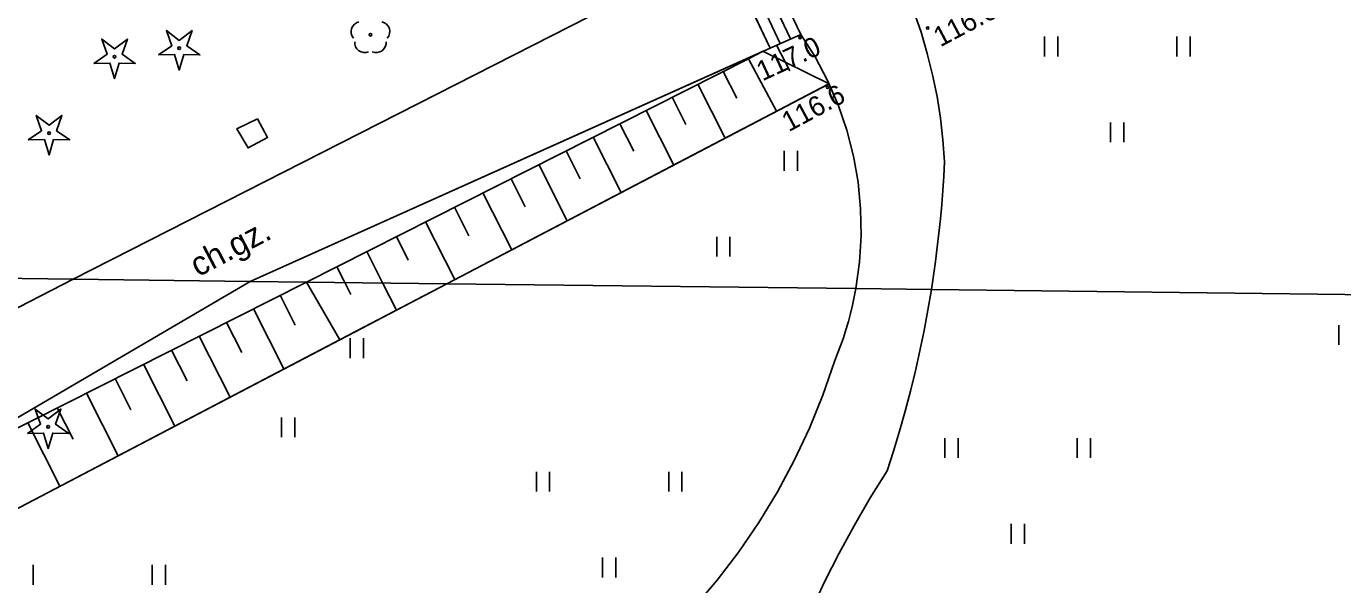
# Model space of a CAD drawing. Extents: x 6434771 to 6436222, y 5663454 to 5664782.
# Drawn here: x 6435344.15 to 6435393.89, y 5664181.7 to 5664202.81 of the extents above; entities that cross this region are included whole.
import ezdxf

# ---------------------------------------------------------------- set-up
doc = ezdxf.new("R2010")
doc.units = 0
for name, color, linetype in [('Warstwa 1', 7, 'Continuous'), ('Warstwa 10', 7, 'Continuous'), ('Warstwa 11', 7, 'Continuous'), ('Warstwa 13', 7, 'Continuous'), ('Warstwa 20', 7, 'Continuous'), ('Warstwa 21', 7, 'Continuous'), ('Warstwa 36', 7, 'Continuous'), ('Warstwa 5', 7, 'Continuous'), ('Warstwa 9', 7, 'Continuous')]:
    doc.layers.add(name, color=color, linetype=linetype)

msp = doc.modelspace()

# ---------------------------------------------------------------- linework, layer by layer
at = {"layer": 'Warstwa 1'}
msp.add_lwpolyline([(6435352.882, 5664199.318), (6435353.264, 5664198.614), (6435352.529, 5664198.213), (6435352.108, 5664198.938)], close=True, dxfattribs=at)
at = {"layer": 'Warstwa 10'}
for p, q in [((6435371.431, 5664201.584), (6435371.981, 5664201.869)), ((6435371.981, 5664201.869), (6435374.483, 5664200.638)), ((6435372.5, 5664202.1), (6435373.001, 5664201.13)), ((6435354.73, 5664193.146), (6435371.431, 5664201.584)), ((6435371.431, 5664201.584), (6435372.501, 5664199.601)), ((6435370.485, 5664201.107), (6435370.997, 5664200.094)), ((6435360.042, 5664193.081), (6435374.483, 5664200.638)), ((6435369.527, 5664200.622), (6435370.557, 5664198.584)), ((6435368.556, 5664200.132), (6435369.075, 5664199.106)), ((6435367.573, 5664199.635), (6435368.617, 5664197.569)), ((6435366.577, 5664199.132), (6435367.102, 5664198.091)), ((6435365.569, 5664198.622), (6435366.628, 5664196.527)), ((6435364.546, 5664198.105), (6435365.079, 5664197.051)), ((6435363.511, 5664197.583), (6435364.585, 5664195.459)), ((6435362.463, 5664197.052), (6435363.003, 5664195.983)), ((6435361.4, 5664196.516), (6435362.488, 5664194.362)), ((6435360.324, 5664195.972), (6435360.872, 5664194.888)), ((6435359.234, 5664195.421), (6435360.337, 5664193.237)), ((6435358.13, 5664194.864), (6435358.577, 5664193.978)), ((6435357.011, 5664194.298), (6435357.611, 5664193.111)), ((6435355.878, 5664193.726), (6435356.181, 5664193.128)), ((6435339.595, 5664185.498), (6435354.73, 5664193.146)), ((6435343.08, 5664184.206), (6435360.042, 5664193.081)), ((6435354.73, 5664193.146), (6435355.998, 5664190.965)), ((6435354.73, 5664193.146), (6435360.042, 5664193.081)), ((6435354.73, 5664193.146), (6435360.042, 5664193.081)), ((6435356.181, 5664193.128), (6435356.409, 5664192.677)), ((6435357.611, 5664193.111), (6435358.13, 5664192.082)), ((6435353.737, 5664192.644), (6435354.309, 5664191.513)), ((6435352.732, 5664192.136), (6435353.882, 5664189.859)), ((6435351.712, 5664191.621), (6435352.292, 5664190.475)), ((6435350.681, 5664191.1), (6435351.846, 5664188.793)), ((6435349.636, 5664190.571), (6435350.222, 5664189.411)), ((6435348.576, 5664190.036), (6435349.757, 5664187.7)), ((6435347.504, 5664189.494), (6435348.097, 5664188.319)), ((6435346.417, 5664188.945), (6435347.612, 5664186.578)), ((6435345.316, 5664188.389), (6435345.918, 5664187.198)), ((6435344.201, 5664187.826), (6435345.413, 5664185.427))]:
    msp.add_line(p, q, dxfattribs=at)
for points in [[(6435349.139, 5664201.729), (6435349.641, 5664202.076), (6435349.439, 5664202.652), (6435349.924, 5664202.282), (6435350.409, 5664202.652), (6435350.207, 5664202.076), (6435350.709, 5664201.729), (6435350.099, 5664201.743), (6435349.924, 5664201.159), (6435349.749, 5664201.743)], [(6435346.695, 5664201.409), (6435347.197, 5664201.756), (6435346.995, 5664202.332), (6435347.48, 5664201.962), (6435347.965, 5664202.332), (6435347.763, 5664201.756), (6435348.265, 5664201.409), (6435347.655, 5664201.423), (6435347.48, 5664200.839), (6435347.305, 5664201.423)], [(6435344.22, 5664198.519), (6435344.722, 5664198.866), (6435344.52, 5664199.442), (6435345.005, 5664199.072), (6435345.49, 5664199.442), (6435345.288, 5664198.866), (6435345.79, 5664198.519), (6435345.18, 5664198.533), (6435345.005, 5664197.949), (6435344.83, 5664198.533)], [(6435344.186, 5664187.418), (6435344.688, 5664187.765), (6435344.486, 5664188.341), (6435344.971, 5664187.971), (6435345.456, 5664188.341), (6435345.254, 5664187.765), (6435345.756, 5664187.418), (6435345.146, 5664187.432), (6435344.971, 5664186.848), (6435344.796, 5664187.432)]]:
    msp.add_lwpolyline(points, close=True, dxfattribs=at)
for centre in [(6435349.924, 5664201.984), (6435347.48, 5664201.664), (6435345.005, 5664198.774), (6435344.971, 5664187.673)]:
    msp.add_circle(centre, 0.05, dxfattribs=at)
at = {"layer": 'Warstwa 11'}
msp.add_circle((6435357.151, 5664202.497), 0.05, dxfattribs=at)
for centre, start, end in [((6435356.794, 5664202.613), 102.1471, 221.8529), ((6435357.508, 5664202.613), 318.1471, 77.8529), ((6435356.931, 5664202.194), 174.1471, 293.8529), ((6435357.371, 5664202.194), 246.1471, 5.8529)]:
    msp.add_arc(centre, 0.375, start, end, dxfattribs=at)
at = {"layer": 'Warstwa 13'}
for centre in [(6435373.385, 5664202.39), (6435378.212, 5664202.749), (6435374.428, 5664200.509)]:
    msp.add_circle(centre, 0.045, dxfattribs=at)
at = {"layer": 'Warstwa 20'}
for p, q in [((6435371.431, 5664201.584), (6435371.981, 5664201.869)), ((6435354.73, 5664193.146), (6435371.431, 5664201.584)), ((6435339.595, 5664185.498), (6435354.73, 5664193.146))]:
    msp.add_line(p, q, dxfattribs=at)
at = {"layer": 'Warstwa 21'}
for p, q in [((6435360.042, 5664193.081), (6435374.483, 5664200.638)), ((6435343.08, 5664184.206), (6435360.042, 5664193.081))]:
    msp.add_line(p, q, dxfattribs=at)
at = {"layer": 'Warstwa 36'}
for p, q in [((6435371.005, 5664205.605), (6435372.64, 5664202.164)), ((6435371.391, 5664205.777), (6435373.026, 5664202.337))]:
    msp.add_line(p, q, dxfattribs=at)
msp.add_lwpolyline([(6435370.62, 5664205.431), (6435371.777, 5664205.95), (6435373.412, 5664202.51), (6435372.254, 5664201.99)], close=True, dxfattribs=at)
at = {"layer": 'Warstwa 5'}
for p, q in [((6435345.923, 5664193.252), (6435371.518, 5664206.294)), ((6435377.686, 5664203.373), (6435377.957, 5664202.586)), ((6435377.957, 5664202.586), (6435378.194, 5664201.788)), ((6435382.622, 5664201.678), (6435382.622, 5664202.428)), ((6435383.122, 5664201.678), (6435383.122, 5664202.428)), ((6435387.622, 5664201.678), (6435387.622, 5664202.428)), ((6435388.122, 5664201.678), (6435388.122, 5664202.428)), ((6435352.605, 5664193.171), (6435371.962, 5664201.859)), ((6435354.73, 5664193.146), (6435371.431, 5664201.584)), ((6435371.431, 5664201.584), (6435371.962, 5664201.859)), ((6435378.194, 5664201.788), (6435378.396, 5664200.98)), ((6435378.396, 5664200.98), (6435378.562, 5664200.165)), ((6435368.269, 5664197.386), (6435374.478, 5664200.636)), ((6435374.478, 5664200.636), (6435374.823, 5664199.839)), ((6435378.562, 5664200.165), (6435378.692, 5664199.343)), ((6435374.823, 5664199.839), (6435375.15, 5664198.885)), ((6435375.15, 5664198.885), (6435375.402, 5664197.908)), ((6435378.692, 5664199.343), (6435378.786, 5664198.516)), ((6435385.122, 5664198.428), (6435385.122, 5664199.178)), ((6435385.622, 5664198.428), (6435385.622, 5664199.178)), ((6435378.786, 5664198.516), (6435378.844, 5664197.685)), ((6435372.784, 5664197.354), (6435372.784, 5664198.104)), ((6435373.284, 5664197.354), (6435373.284, 5664198.104)), ((6435375.402, 5664197.908), (6435375.577, 5664196.915)), ((6435360.042, 5664193.081), (6435368.269, 5664197.386)), ((6435378.815, 5664197.147), (6435378.844, 5664197.685)), ((6435375.577, 5664196.915), (6435375.674, 5664195.91)), ((6435378.781, 5664196.609), (6435378.815, 5664197.147)), ((6435378.739, 5664196.071), (6435378.781, 5664196.609)), ((6435375.674, 5664195.91), (6435375.693, 5664194.902)), ((6435378.69, 5664195.534), (6435378.739, 5664196.071)), ((6435378.635, 5664194.998), (6435378.69, 5664195.534)), ((6435375.633, 5664193.895), (6435375.693, 5664194.902)), ((6435378.573, 5664194.462), (6435378.635, 5664194.998)), ((6435370.235, 5664194.109), (6435370.235, 5664194.859)), ((6435370.735, 5664194.109), (6435370.735, 5664194.859)), ((6435378.505, 5664193.927), (6435378.573, 5664194.462)), ((6435378.43, 5664193.393), (6435378.505, 5664193.927)), ((6435307.363, 5664193.719), (6435345.923, 5664193.252)), ((6435307.363, 5664193.719), (6435345.923, 5664193.252)), ((6435375.495, 5664192.895), (6435375.633, 5664193.895)), ((6435297.392, 5664168.412), (6435345.923, 5664193.252)), ((6435338.471, 5664184.891), (6435352.605, 5664193.171)), ((6435339.595, 5664185.498), (6435354.73, 5664193.146)), ((6435352.605, 5664193.171), (6435354.73, 5664193.146)), ((6435352.605, 5664193.171), (6435354.73, 5664193.146)), ((6435356.322, 5664191.135), (6435360.042, 5664193.081)), ((6435360.042, 5664193.081), (6435375.495, 5664192.895)), ((6435360.042, 5664193.081), (6435375.495, 5664192.895)), ((6435378.348, 5664192.86), (6435378.43, 5664193.393)), ((6435375.368, 5664192.269), (6435375.435, 5664192.581)), ((6435375.435, 5664192.581), (6435375.495, 5664192.895)), ((6435378.218, 5664192.087), (6435378.348, 5664192.86)), ((6435378.348, 5664192.86), (6435405.407, 5664192.533)), ((6435378.348, 5664192.86), (6435405.407, 5664192.533)), ((6435375.21, 5664191.65), (6435375.293, 5664191.958)), ((6435375.293, 5664191.958), (6435375.368, 5664192.269)), ((6435378.073, 5664191.316), (6435378.218, 5664192.087)), ((6435375.119, 5664191.344), (6435375.21, 5664191.65)), ((6435393.746, 5664190.77), (6435393.746, 5664191.52)), ((6435343.08, 5664184.206), (6435356.322, 5664191.135)), ((6435356.386, 5664190.271), (6435356.386, 5664191.021)), ((6435356.886, 5664190.271), (6435356.886, 5664191.021)), ((6435374.916, 5664190.738), (6435375.021, 5664191.04)), ((6435375.021, 5664191.04), (6435375.119, 5664191.344)), ((6435377.914, 5664190.547), (6435378.073, 5664191.316)), ((6435374.683, 5664190.144), (6435374.803, 5664190.44)), ((6435374.803, 5664190.44), (6435374.916, 5664190.738)), ((6435377.742, 5664189.782), (6435377.914, 5664190.547)), ((6435374.246, 5664188.868), (6435374.683, 5664190.144)), ((6435377.556, 5664189.02), (6435377.742, 5664189.782)), ((6435377.355, 5664188.262), (6435377.556, 5664189.02)), ((6435373.741, 5664187.618), (6435374.246, 5664188.868)), ((6435353.792, 5664187.278), (6435353.792, 5664188.028)), ((6435354.292, 5664187.278), (6435354.292, 5664188.028)), ((6435377.142, 5664187.507), (6435377.355, 5664188.262)), ((6435373.169, 5664186.397), (6435373.741, 5664187.618)), ((6435376.914, 5664186.756), (6435377.142, 5664187.507)), ((6435378.861, 5664186.498), (6435378.861, 5664187.248)), ((6435379.361, 5664186.498), (6435379.361, 5664187.248)), ((6435383.861, 5664186.498), (6435383.861, 5664187.248)), ((6435384.361, 5664186.498), (6435384.361, 5664187.248)), ((6435376.673, 5664186.01), (6435376.914, 5664186.756)), ((6435363.422, 5664185.225), (6435363.422, 5664185.975)), ((6435363.922, 5664185.225), (6435363.922, 5664185.975)), ((6435368.422, 5664185.225), (6435368.422, 5664185.975)), ((6435368.922, 5664185.225), (6435368.922, 5664185.975)), ((6435372.533, 5664185.208), (6435373.169, 5664186.397)), ((6435376.041, 5664184.991), (6435376.673, 5664186.01)), ((6435371.833, 5664184.056), (6435372.533, 5664185.208)), ((6435375.44, 5664183.954), (6435376.041, 5664184.991)), ((6435371.073, 5664182.942), (6435371.833, 5664184.056)), ((6435381.361, 5664183.248), (6435381.361, 5664183.998)), ((6435381.861, 5664183.248), (6435381.861, 5664183.998)), ((6435374.868, 5664182.9), (6435375.44, 5664183.954)), ((6435365.922, 5664181.975), (6435365.922, 5664182.725)), ((6435366.422, 5664181.975), (6435366.422, 5664182.725)), ((6435370.254, 5664181.871), (6435371.073, 5664182.942)), ((6435374.326, 5664181.83), (6435374.868, 5664182.9)), ((6435344.4, 5664181.702), (6435344.4, 5664182.452)), ((6435348.9, 5664181.702), (6435348.9, 5664182.452)), ((6435349.4, 5664181.702), (6435349.4, 5664182.452)), ((6435369.379, 5664180.846), (6435370.254, 5664181.871)), ((6435373.815, 5664180.746), (6435374.326, 5664181.83))]:
    msp.add_line(p, q, dxfattribs=at)
at = {"layer": 'Warstwa 9'}
for p, q in [((6435345.923, 5664193.252), (6435371.518, 5664206.294)), ((6435371.777, 5664205.95), (6435373.412, 5664202.51)), ((6435370.62, 5664205.431), (6435372.254, 5664201.99)), ((6435377.686, 5664203.373), (6435377.957, 5664202.586)), ((6435373.412, 5664202.51), (6435373.951, 5664201.658)), ((6435377.957, 5664202.586), (6435378.194, 5664201.788)), ((6435352.605, 5664193.171), (6435372.254, 5664201.99)), ((6435373.951, 5664201.658), (6435374.422, 5664200.766)), ((6435378.194, 5664201.788), (6435378.396, 5664200.98)), ((6435378.396, 5664200.98), (6435378.562, 5664200.165)), ((6435374.422, 5664200.766), (6435374.823, 5664199.839)), ((6435378.562, 5664200.165), (6435378.692, 5664199.343)), ((6435374.823, 5664199.839), (6435375.15, 5664198.885)), ((6435375.15, 5664198.885), (6435375.402, 5664197.908)), ((6435378.692, 5664199.343), (6435378.786, 5664198.516)), ((6435378.786, 5664198.516), (6435378.844, 5664197.685)), ((6435375.402, 5664197.908), (6435375.577, 5664196.915)), ((6435378.815, 5664197.147), (6435378.844, 5664197.685)), ((6435375.577, 5664196.915), (6435375.674, 5664195.91)), ((6435378.781, 5664196.609), (6435378.815, 5664197.147)), ((6435378.739, 5664196.071), (6435378.781, 5664196.609)), ((6435375.674, 5664195.91), (6435375.693, 5664194.902)), ((6435378.69, 5664195.534), (6435378.739, 5664196.071)), ((6435378.635, 5664194.998), (6435378.69, 5664195.534)), ((6435375.633, 5664193.895), (6435375.693, 5664194.902)), ((6435378.573, 5664194.462), (6435378.635, 5664194.998)), ((6435378.505, 5664193.927), (6435378.573, 5664194.462)), ((6435378.43, 5664193.393), (6435378.505, 5664193.927)), ((6435375.495, 5664192.895), (6435375.633, 5664193.895)), ((6435297.392, 5664168.412), (6435345.923, 5664193.252)), ((6435338.471, 5664184.891), (6435352.605, 5664193.171)), ((6435345.923, 5664193.252), (6435352.605, 5664193.171)), ((6435345.923, 5664193.252), (6435352.605, 5664193.171)), ((6435378.348, 5664192.86), (6435378.43, 5664193.393)), ((6435375.368, 5664192.269), (6435375.435, 5664192.581)), ((6435375.435, 5664192.581), (6435375.495, 5664192.895)), ((6435375.495, 5664192.895), (6435378.348, 5664192.86)), ((6435375.495, 5664192.895), (6435378.348, 5664192.86)), ((6435378.218, 5664192.087), (6435378.348, 5664192.86)), ((6435375.21, 5664191.65), (6435375.293, 5664191.958)), ((6435375.293, 5664191.958), (6435375.368, 5664192.269)), ((6435378.073, 5664191.316), (6435378.218, 5664192.087)), ((6435375.119, 5664191.344), (6435375.21, 5664191.65)), ((6435374.916, 5664190.738), (6435375.021, 5664191.04)), ((6435375.021, 5664191.04), (6435375.119, 5664191.344)), ((6435377.914, 5664190.547), (6435378.073, 5664191.316)), ((6435374.683, 5664190.144), (6435374.803, 5664190.44)), ((6435374.803, 5664190.44), (6435374.916, 5664190.738)), ((6435377.742, 5664189.782), (6435377.914, 5664190.547)), ((6435374.246, 5664188.868), (6435374.683, 5664190.144)), ((6435377.556, 5664189.02), (6435377.742, 5664189.782)), ((6435377.355, 5664188.262), (6435377.556, 5664189.02)), ((6435373.741, 5664187.618), (6435374.246, 5664188.868)), ((6435377.142, 5664187.507), (6435377.355, 5664188.262)), ((6435373.169, 5664186.397), (6435373.741, 5664187.618)), ((6435376.914, 5664186.756), (6435377.142, 5664187.507)), ((6435376.673, 5664186.01), (6435376.914, 5664186.756)), ((6435372.533, 5664185.208), (6435373.169, 5664186.397)), ((6435376.041, 5664184.991), (6435376.673, 5664186.01)), ((6435371.833, 5664184.056), (6435372.533, 5664185.208)), ((6435375.44, 5664183.954), (6435376.041, 5664184.991)), ((6435371.073, 5664182.942), (6435371.833, 5664184.056)), ((6435374.868, 5664182.9), (6435375.44, 5664183.954)), ((6435370.254, 5664181.871), (6435371.073, 5664182.942)), ((6435374.326, 5664181.83), (6435374.868, 5664182.9)), ((6435369.379, 5664180.846), (6435370.254, 5664181.871)), ((6435373.815, 5664180.746), (6435374.326, 5664181.83))]:
    msp.add_line(p, q, dxfattribs=at)

# ---------------------------------------------------------------- texts
at = {"layer": 'Warstwa 13'}
for s, rotation, p in [('116.6', 27.9775, (6435378.685, 5664202.016)), ('117.0', 24.8664, (6435371.963, 5664200.728)), ('116.6', 28.3156, (6435372.956, 5664198.806))]:
    msp.add_text(s, height=0.75, rotation=rotation, dxfattribs=at).set_placement(p)
at = {"layer": 'Warstwa 9'}
msp.add_text('ch.gz.', height=0.9, rotation=27.6911, dxfattribs=at).set_placement((6435350.637, 5664193.321))

doc.saveas('drawing.dxf')
